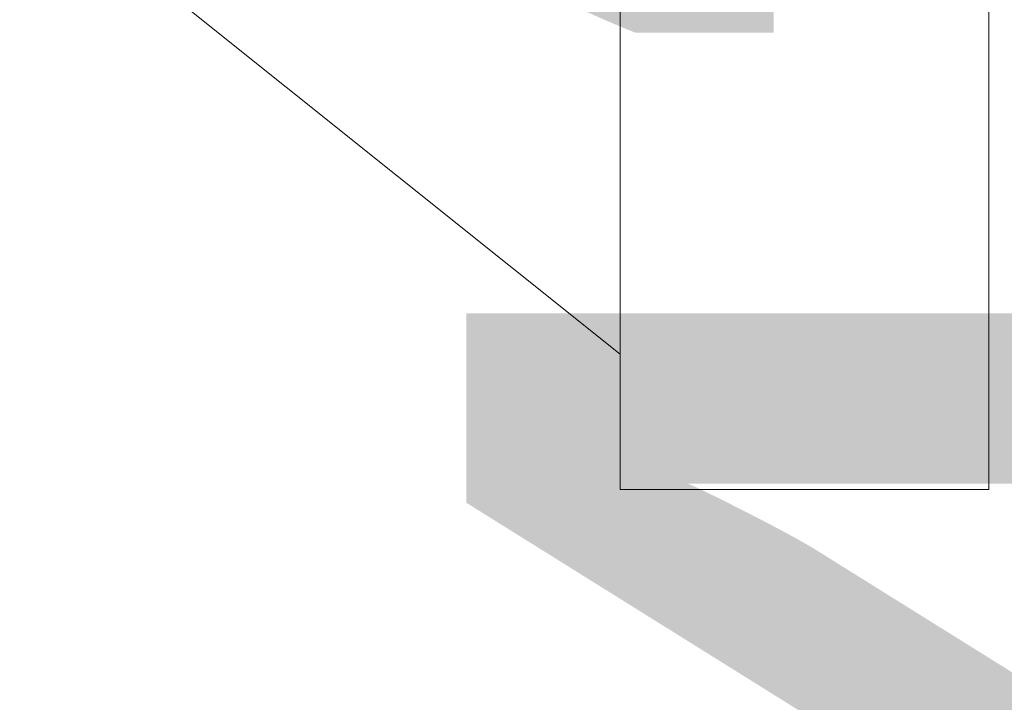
# Model space of a CAD drawing. Header units: millimetres. Extents: x -1970 to 61924, y -58230 to 6847.
# Tile 655 of 656: x 24227 to 24388, y 1073 to 1184. Entities that reach past the tile are written whole.
import ezdxf

# ---------------------------------------------------------------- set-up
doc = ezdxf.new("R2010")
doc.units = ezdxf.units.MM
for name, color, linetype, lineweight in [('COTAS_O', 1, 'Continuous', 0), ('COTAS_P', 1, 'Continuous', 0), ('lateral_C05', 7, 'Continuous', 0)]:
    doc.layers.add(name, color=color, linetype=linetype, lineweight=lineweight)
doc.dimstyles.new('R19_100', dxfattribs={"dimtxt": 250, "dimasz": 150, "dimexe": 150, "dimexo": 80, "dimgap": 100, "dimtad": 1, "dimtih": 1, "dimtoh": 1, "dimdsep": 46, "dimcen": 0.09, "dimadec": 0, "dimazin": 0, "dimtfac": 1, "dimtdec": 4, "dimtofl": 0, "dimtmove": 0, "dimatfit": 3, "dimfxl": 1, "dimtolj": 1, "dimtzin": 0, "dimarcsym": 0})

# ---------------------------------------------------------------- blocks, each defined once
blk = doc.blocks.new('DIM_R26_4')
at = {"layer": 'COTAS_P'}
for p, q in [((15248.37, 1279.09), (24311.82, 4109.09)), ((24311.82, 4109.09), (24155.23, 4107.34)), ((24311.82, 4109.09), (24182.05, 4021.43)), ((24580.07, 3250), (24311.82, 4109.09)), ((15248.37, 1279.09), (15378.14, 1366.76)), ((15248.37, 1279.09), (15404.97, 1280.85)), ((15516.62, 420), (15248.37, 1279.09))]:
    blk.add_line(p, q, dxfattribs=at)
blk.add_text('9495 P', height=250, rotation=17.3406, dxfattribs=at).set_placement((19750.29, 2789.55))
blk = doc.blocks.new('DIM_R26_8')
at = {"layer": 'COTAS_P'}
for p, q in [((24250.07, 1241), (24650.07, 1241)), ((24650.07, 1241), (24605.07, 1091)), ((24650.07, 0), (24650.07, 1241)), ((24650.07, 1241), (24695.07, 1091)), ((24650.07, 0), (24605.07, 150)), ((24650.07, 0), (24695.07, 150)), ((24250.07, 0), (24650.07, 0))]:
    blk.add_line(p, q, dxfattribs=at)
blk.add_text('1241 P', height=250, rotation=90, dxfattribs=at).set_placement((24550.07, 620.5))
blk = doc.blocks.new('DIM_R26_23')
at = {"layer": 'COTAS_O'}
for p, q in [((23750.07, 2330), (24450.07, 2330)), ((24450.07, 2330), (24405.07, 2180)), ((24450.07, 0), (24450.07, 2330)), ((24450.07, 2330), (24495.07, 2180)), ((24450.07, 0), (24405.07, 150)), ((24450.07, 0), (24495.07, 150)), ((23750.07, 0), (24450.07, 0))]:
    blk.add_line(p, q, dxfattribs=at)
blk.add_text('2330 O', height=250, rotation=90, dxfattribs=at).set_placement((24350.07, 1165))

msp = doc.modelspace()

# ---------------------------------------------------------------- linework, layer by layer
at = {"layer": 'lateral_C05'}
for p, q in [((24250.067, 1189.5), (24325.067, 1129.5)), ((24325.067, 1107.5), (24325.067, 1189.5)), ((24325.067, 1189.5), (24325.067, 1129.5)), ((24385.067, 1107.5), (24385.067, 1189.5)), ((24325.067, 1107.5), (24385.067, 1107.5))]:
    msp.add_line(p, q, dxfattribs=at)

# ---------------------------------------------------------------- dimensions: what is measured, and where the dimension line sits
at = {"layer": 'COTAS_O'}
dim = msp.add_aligned_dim(p1=(23750.067, 0), p2=(23750.067, 2330), distance=-700, text='<> O', dimstyle='R19_100', dxfattribs=at)
dim.commit()
dim.dimension.update_dxf_attribs({"geometry": 'DIM_R26_23', "text_midpoint": (24450.067, 1165)})
at = {"layer": 'COTAS_P'}
for p1, p2, distance, picture, middle in [((15516.618, 420), (24580.067, 3250), 900, 'DIM_R26_4', (19780.096, 2694.095)), ((24250.067, 0), (24250.067, 1241), -400, 'DIM_R26_8', (24650.067, 620.5))]:
    dim = msp.add_aligned_dim(p1=p1, p2=p2, distance=distance, text='<> P', dimstyle='R19_100', dxfattribs=at)
    dim.commit()
    dim.dimension.update_dxf_attribs({"geometry": picture, "text_midpoint": middle})

doc.saveas('drawing.dxf')
